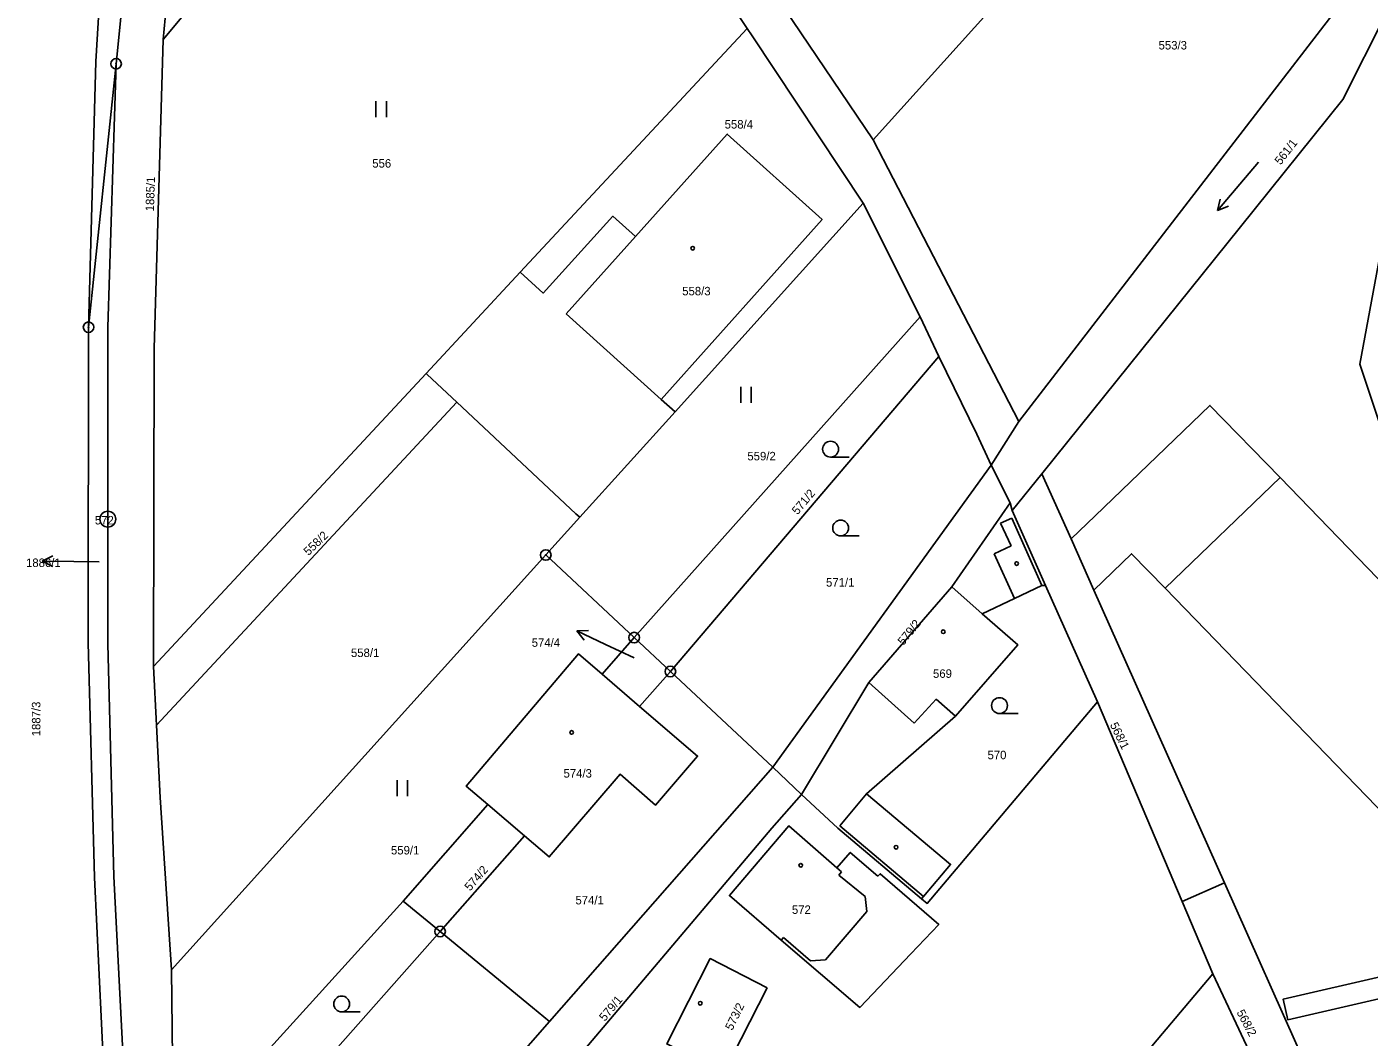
# Model space of a CAD drawing. Extents: x -587171 to -555306, y -1167727 to -1074732.
# Drawn here: x -561091.3 to -560964.2, y -1077886.5 to -1077790.8 of the extents above; entities that cross this region are included whole.
import ezdxf

# ---------------------------------------------------------------- set-up
doc = ezdxf.new("R2010")
doc.units = 0
for name, color, linetype in [('Hranice parcel', 7, 'Continuous'), ('Parcelní čísla', 7, 'Continuous'), ('Pop  PČ popisy', 7, 'Continuous'), ('Vnitřní kresba', 7, 'Continuous'), ('Věcná břemena k části', 7, 'Continuous'), ('Značky bodu BP', 7, 'Continuous'), ('Značky budov', 7, 'Continuous'), ('Značky kultur', 7, 'Continuous')]:
    doc.layers.add(name, color=color, linetype=linetype)

msp = doc.modelspace()

# ---------------------------------------------------------------- linework, layer by layer
at = {"layer": 'Hranice parcel'}
for p, q in [((-561078.41, -1077792.02), (-561045.58, -1077752.42)), ((-561011.17, -1077801.52), (-560976.64, -1077763.13)), ((-561031.78, -1077770.93), (-561011.17, -1077801.52)), ((-561077.71, -1077784.65), (-561078.41, -1077792.02)), ((-561044.59, -1077814.05), (-561023.11, -1077790.95)), ((-561082.86, -1077794.3), (-561085.47, -1077819.26)), ((-561011.17, -1077801.52), (-560997.37, -1077828.19)), ((-561029.93, -1077827.26), (-561012.12, -1077807.52)), ((-561006.73, -1077818.28), (-561012.12, -1077807.52)), ((-561053.51, -1077823.64), (-561044.59, -1077814.05)), ((-561033.8, -1077848.66), (-561006.73, -1077818.28)), ((-561004.94, -1077822.03), (-561006.73, -1077818.28)), ((-561004.94, -1077822.03), (-561030.37, -1077851.87)), ((-561001.34, -1077829.4), (-561004.94, -1077822.03)), ((-561079.33, -1077851.39), (-561053.51, -1077823.64)), ((-561050.59, -1077826.37), (-561079.04, -1077856.96)), ((-561038.95, -1077837.26), (-561029.93, -1077827.26)), ((-560997.37, -1077828.19), (-560999.98, -1077832.32)), ((-560999.98, -1077832.32), (-561001.34, -1077829.4)), ((-560999.98, -1077832.32), (-561020.67, -1077860.94)), ((-560999.98, -1077832.32), (-560998.19, -1077835.9)), ((-560997.99, -1077836.63), (-560995.18, -1077833.14)), ((-560995.18, -1077833.14), (-560992.43, -1077839.31)), ((-560997.99, -1077836.63), (-560998.19, -1077835.9)), ((-561042.17, -1077840.83), (-561038.95, -1077837.26)), ((-560994.84, -1077843.71), (-560997.99, -1077836.63)), ((-560992.43, -1077839.31), (-560990.26, -1077844.16)), ((-561077.62, -1077880.12), (-561042.17, -1077840.83)), ((-561033.8, -1077848.66), (-561042.17, -1077840.83)), ((-560989.93, -1077854.75), (-560994.84, -1077843.71)), ((-560990.26, -1077844.16), (-560977.9, -1077871.89)), ((-561036.84, -1077852.13), (-561033.8, -1077848.66)), ((-561030.37, -1077851.87), (-561033.8, -1077848.66)), ((-561079.33, -1077851.39), (-561079.04, -1077856.96)), ((-561033.29, -1077855.17), (-561036.84, -1077852.13)), ((-561030.37, -1077851.87), (-561033.29, -1077855.17)), ((-561020.67, -1077860.94), (-561030.37, -1077851.87)), ((-560981.92, -1077873.65), (-560989.93, -1077854.75)), ((-561079.04, -1077856.96), (-561078.69, -1077863.82)), ((-561041.83, -1077885.03), (-561020.67, -1077860.94)), ((-561017.94, -1077863.52), (-561020.67, -1077860.94)), ((-561078.69, -1077863.82), (-561077.62, -1077880.12)), ((-561047.66, -1077864.48), (-561055.67, -1077873.63)), ((-561044.17, -1077867.45), (-561047.66, -1077864.48)), ((-561044.17, -1077867.45), (-561052.18, -1077876.5)), ((-560981.92, -1077873.65), (-560977.9, -1077871.89)), ((-560977.9, -1077871.89), (-560965.52, -1077899.64)), ((-561055.67, -1077873.63), (-561052.18, -1077876.5)), ((-560979.01, -1077880.52), (-560981.92, -1077873.65)), ((-561052.18, -1077876.5), (-561076.54, -1077904.04)), ((-561001.03, -1077906.61), (-560979.01, -1077880.52)), ((-560967.87, -1077904.04), (-560979.01, -1077880.52)), ((-561041.83, -1077885.03), (-561074.51, -1077922.26))]:
    msp.add_line(p, q, dxfattribs=at)
for points in [[(-561078.4, -1077739.86), (-561078.99, -1077755.8), (-561082.86, -1077794.3)], [(-561080.53, -1077742.45), (-561081.73, -1077752.32), (-561083.54, -1077773.62), (-561084.77, -1077794.08), (-561085.47, -1077819.26)], [(-561023.11, -1077790.95), (-561034.54, -1077773.74), (-561045.58, -1077752.42)], [(-560968.18, -1077771.35), (-560966.77, -1077788.49), (-560997.37, -1077828.19)], [(-560963.28, -1077776.11), (-560962.62, -1077789.61), (-560966.7, -1077797.7), (-560976.39, -1077809.75), (-560995.18, -1077833.14)], [(-561012.12, -1077807.52), (-561022.64, -1077791.66), (-561023.11, -1077790.95)], [(-561078.41, -1077792.02), (-561079.24, -1077821.26), (-561079.33, -1077851.39)], [(-561082.86, -1077794.3), (-561083.63, -1077819.25), (-561083.64, -1077849.26), (-561083.09, -1077871.28), (-561082.13, -1077889.75), (-561080.57, -1077911.33), (-561079.1, -1077927.23)], [(-561029.93, -1077827.26), (-561031.23, -1077826.1), (-561016, -1077809.07), (-561024.98, -1077800.97), (-561033.67, -1077810.66), (-561035.81, -1077808.74), (-561042.42, -1077816.02), (-561044.59, -1077814.05)], [(-561085.47, -1077819.26), (-561085.52, -1077849.15), (-561084.89, -1077871.39), (-561084.03, -1077889.81), (-561082.43, -1077911.55), (-561081.56, -1077924.36)], [(-561050.59, -1077826.37), (-561053.39, -1077823.75), (-561053.51, -1077823.64)], [(-561038.95, -1077837.26), (-561039.31, -1077836.93), (-561050.59, -1077826.37)], [(-560990.26, -1077844.16), (-560986.69, -1077840.71), (-560983.52, -1077843.98), (-560927.31, -1077902.08), (-560916.46, -1077891.59), (-560972.62, -1077833.5), (-560979.27, -1077826.67), (-560990.15, -1077837.13), (-560992.43, -1077839.31)], [(-560998.19, -1077835.9), (-561003.73, -1077843.85), (-561011.58, -1077852.91), (-561017.94, -1077863.52)], [(-561006.58, -1077873.39), (-561006.41, -1077873.19), (-561003.84, -1077870.15), (-561011.79, -1077863.45), (-561003.37, -1077856.09), (-560997.46, -1077849.35), (-561000.83, -1077846.4), (-560997.78, -1077844.96), (-560995.18, -1077843.73), (-560994.84, -1077843.71)], [(-561047.66, -1077864.48), (-561049.7, -1077862.74), (-561039.08, -1077850.21), (-561036.84, -1077852.13)], [(-561033.29, -1077855.17), (-561027.8, -1077859.88), (-561031.77, -1077864.52), (-561035.13, -1077861.6), (-561041.84, -1077869.44), (-561044.17, -1077867.45)], [(-561006.58, -1077873.39), (-561006.04, -1077873.84), (-560989.93, -1077854.75)], [(-561017.94, -1077863.52), (-561020.77, -1077866.7), (-561038.47, -1077887.64)], [(-561017.94, -1077863.52), (-561014.51, -1077866.72), (-561006.58, -1077873.39)], [(-561010.71, -1077871.27), (-561013.34, -1077869), (-561014.61, -1077870.46), (-561019.16, -1077866.5), (-561024.78, -1077873.1), (-561019.88, -1077877.33), (-561012.44, -1077883.69), (-561007.6, -1077878.6), (-561004.95, -1077875.83), (-561010.5, -1077871.03), (-561010.71, -1077871.27)], [(-561076.98, -1077897.15), (-561076.19, -1077896.27), (-561055.67, -1077873.63)], [(-561052.18, -1077876.5), (-561043.43, -1077883.71), (-561041.83, -1077885.03)], [(-561021.21, -1077881.85), (-561025.31, -1077889.9), (-561030.72, -1077887.15), (-561026.59, -1077879.07), (-561021.21, -1077881.85)], [(-561076.98, -1077897.15), (-561077.53, -1077888.51), (-561077.62, -1077880.12)]]:
    msp.add_lwpolyline(points, dxfattribs=at)
at = {"layer": 'Pop  PČ popisy'}
for p, q in [((-561089.85, -1077841.41), (-561088.84, -1077840.92)), ((-561086.85, -1077841.46), (-561089.85, -1077841.41)), ((-561089.85, -1077841.41), (-561088.86, -1077841.93)), ((-561084.46, -1077841.49), (-561086.85, -1077841.46)), ((-561039.24, -1077848.03), (-561038.12, -1077848)), ((-561036.52, -1077849.3), (-561039.24, -1077848.03)), ((-561039.24, -1077848.03), (-561038.54, -1077848.91)), ((-561033.8, -1077850.59), (-561036.52, -1077849.3))]:
    msp.add_line(p, q, dxfattribs=at)
at = {"layer": 'Vnitřní kresba'}
for p, q in [((-561033.67, -1077810.66), (-561040.24, -1077817.99)), ((-561040.24, -1077817.99), (-561031.23, -1077826.1)), ((-560972.62, -1077833.5), (-560983.52, -1077843.98)), ((-560999.12, -1077837.83), (-560998.04, -1077837.34)), ((-560998.04, -1077837.34), (-560995.18, -1077843.73)), ((-560998.09, -1077839.98), (-560999.12, -1077837.83)), ((-560999.71, -1077840.72), (-560998.09, -1077839.98)), ((-560997.78, -1077844.96), (-560999.71, -1077840.72)), ((-561003.73, -1077843.85), (-561000.83, -1077846.4)), ((-561007.28, -1077856.75), (-561011.58, -1077852.91)), ((-561005.2, -1077854.49), (-561007.28, -1077856.75)), ((-561003.37, -1077856.09), (-561005.2, -1077854.49)), ((-561011.79, -1077863.45), (-561014.33, -1077866.5)), ((-561014.33, -1077866.5), (-561006.41, -1077873.19)), ((-561014.16, -1077870.85), (-561014.61, -1077870.46)), ((-561014.41, -1077871.15), (-561014.16, -1077870.85)), ((-561011.92, -1077873.18), (-561014.41, -1077871.15)), ((-561011.77, -1077874.6), (-561011.92, -1077873.18)), ((-561015.68, -1077879.19), (-561011.77, -1077874.6)), ((-561019.88, -1077877.33), (-561019.65, -1077877.07)), ((-561019.65, -1077877.07), (-561017.1, -1077879.27)), ((-561017.1, -1077879.27), (-561015.68, -1077879.19))]:
    msp.add_line(p, q, dxfattribs=at)
at = {"layer": 'Věcná břemena k části'}
msp.add_lwpolyline([(-560960.09, -1077764.59), (-560960.19, -1077766.47), (-560960.83, -1077778.49), (-560962.4, -1077808.27), (-560965.07, -1077822.75), (-560961.7, -1077832.88), (-560935.77, -1077861.88), (-560940.68, -1077866.54), (-560951.63, -1077876.94), (-560953.3, -1077878.53), (-560972.35, -1077882.91), (-560971.9, -1077884.86), (-560952.32, -1077880.35), (-560950.24, -1077878.38), (-560939.29, -1077867.98), (-560932.99, -1077862), (-560959.94, -1077831.86), (-560963.01, -1077822.61), (-560960.4, -1077808.49), (-560958.91, -1077780.35), (-560958.29, -1077768.51), (-560958.14, -1077765.69)], close=True, dxfattribs=at)
at = {"layer": 'Značky bodu BP'}
for centre, radius in [((-561082.86, -1077794.3), 0.5), ((-561082.86, -1077794.3), 0.0303), ((-561085.47, -1077819.26), 0.5), ((-561085.47, -1077819.26), 0.0303), ((-561083.64, -1077837.44), 0.75), ((-561083.64, -1077837.44), 0.03), ((-561042.17, -1077840.83), 0.5), ((-561042.17, -1077840.83), 0.0303), ((-561033.8, -1077848.66), 0.5), ((-561033.8, -1077848.66), 0.0303), ((-561030.37, -1077851.87), 0.5), ((-561030.37, -1077851.87), 0.0303), ((-561052.18, -1077876.5), 0.5), ((-561052.18, -1077876.5), 0.0303)]:
    msp.add_circle(centre, radius, dxfattribs=at)
at = {"layer": 'Značky budov'}
for centre in [(-561028.26, -1077811.78), (-560997.58, -1077841.65), (-561004.53, -1077848.1), (-561039.72, -1077857.64), (-561009, -1077868.52), (-561018.03, -1077870.23), (-561027.54, -1077883.29)]:
    msp.add_circle(centre, 0.175, dxfattribs=at)
at = {"layer": 'Značky kultur'}
for p, q in [((-561058.26, -1077799.36), (-561058.26, -1077797.86)), ((-561057.26, -1077799.36), (-561057.26, -1077797.86)), ((-560974.69, -1077803.61), (-560978.55, -1077808.21)), ((-560978.55, -1077808.21), (-560978.3, -1077807.14)), ((-560978.55, -1077808.21), (-560977.53, -1077807.78)), ((-561023.71, -1077826.42), (-561023.71, -1077824.92)), ((-561022.71, -1077826.42), (-561022.71, -1077824.92)), ((-561015.2, -1077831.56), (-561013.45, -1077831.56)), ((-561014.25, -1077839.03), (-561012.5, -1077839.03)), ((-560999.2, -1077855.85), (-560997.45, -1077855.85)), ((-561056.25, -1077863.67), (-561056.25, -1077862.17)), ((-561055.25, -1077863.67), (-561055.25, -1077862.17)), ((-561061.5, -1077884.11), (-561059.75, -1077884.11))]:
    msp.add_line(p, q, dxfattribs=at)
for centre in [(-561015.2, -1077830.81), (-561014.25, -1077838.28), (-560999.2, -1077855.1), (-561061.5, -1077883.36)]:
    msp.add_circle(centre, 0.75, dxfattribs=at)

# ---------------------------------------------------------------- texts
at = {"layer": 'Parcelní čísla'}
for s, p in [('553/3', (-560984.14, -1077792.95)), ('558/4', (-561025.23, -1077800.44)), ('556', (-561058.6, -1077804.14)), ('558/3', (-561029.25, -1077816.24)), ('559/2', (-561023.08, -1077831.87)), ('1886/1', (-561091.39, -1077841.97)), ('571/1', (-561015.63, -1077843.83)), ('574/4', (-561043.5, -1077849.53)), ('558/1', (-561060.62, -1077850.5)), ('569', (-561005.5, -1077852.47)), ('570', (-561000.34, -1077860.18)), ('574/3', (-561040.49, -1077861.92)), ('559/1', (-561056.83, -1077869.2)), ('574/1', (-561039.36, -1077873.93)), ('572', (-561018.86, -1077874.83))]:
    msp.add_text(s, height=0.803, dxfattribs=at).set_placement(p)
for s, rotation, p in [('561/1', 52, (-560972.59, -1077803.94)), ('1885/1', 88, (-561079.28, -1077808.29)), ('571/2', 50, (-561018.33, -1077837.08)), ('558/2', 44, (-561064.64, -1077840.94)), ('579/2', 51, (-561008.3, -1077849.45)), ('1887/3', 90, (-561090.03, -1077858.01)), ('568/1', 296, (-560988.77, -1077856.92)), ('574/2', 49, (-561049.34, -1077872.72)), ('579/1', 50, (-561036.58, -1077885.06)), ('573/2', 64, (-561024.51, -1077885.93)), ('568/2', 298, (-560976.78, -1077884.16))]:
    msp.add_text(s, height=0.803, rotation=rotation, dxfattribs=at).set_placement(p)
at = {"layer": 'Značky bodu BP'}
msp.add_text('572', height=0.803, dxfattribs=at).set_placement((-561084.87, -1077837.94))

doc.saveas('drawing.dxf')
